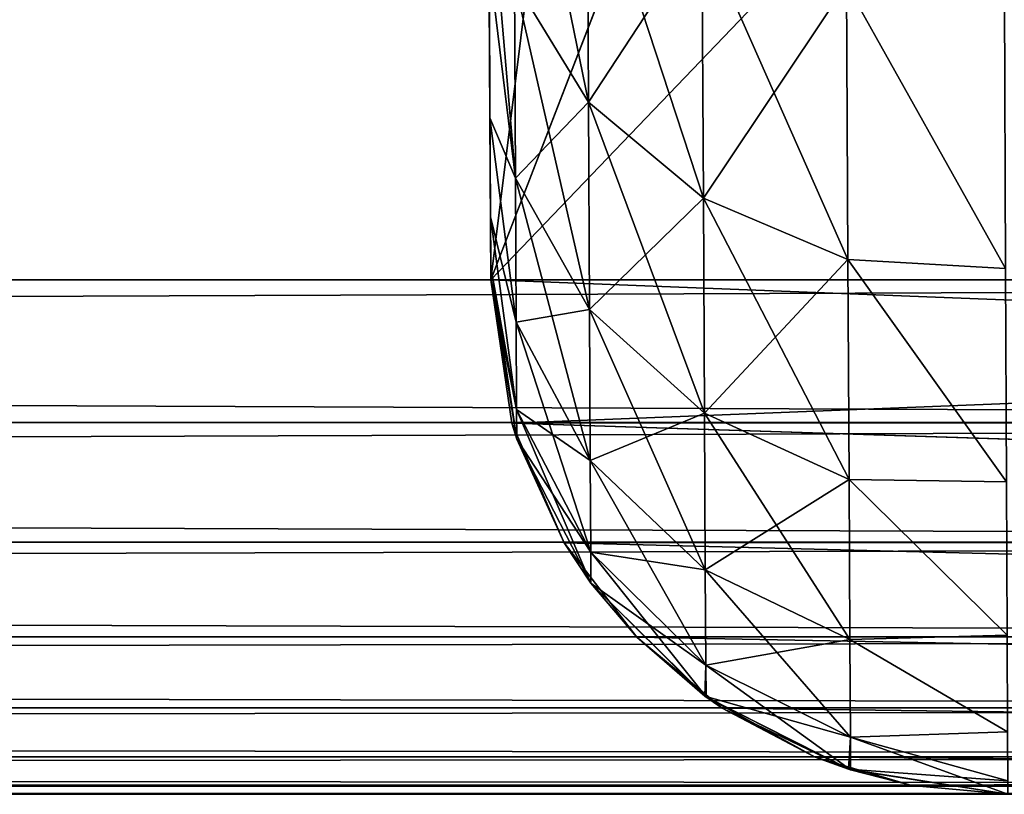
# Model space of a CAD drawing. Header units: millimetres. Extents: x -44.7 to 52.5, y -25.6 to 0.
# Tile 311 of 440: x 28.5 to 29.6, y -25 to -24.1. Entities that reach past the tile are written whole.
import ezdxf

# ---------------------------------------------------------------- set-up
doc = ezdxf.new("R2010")
doc.units = ezdxf.units.MM
doc.header["$LTSCALE"] = 65.185185
for name, color, linetype in [('197', 7, 'CONTINUOUS'), ('198', 7, 'CONTINUOUS'), ('2', 7, 'CONTINUOUS'), ('200', 7, 'CONTINUOUS'), ('203', 7, 'CONTINUOUS'), ('208', 7, 'CONTINUOUS'), ('209', 7, 'CONTINUOUS'), ('212', 7, 'CONTINUOUS'), ('215', 7, 'CONTINUOUS'), ('52', 7, 'CONTINUOUS'), ('53', 7, 'CONTINUOUS'), ('55', 7, 'CONTINUOUS'), ('59', 7, 'CONTINUOUS'), ('61', 7, 'CONTINUOUS'), ('63', 7, 'CONTINUOUS')]:
    doc.layers.add(name, color=color, linetype=linetype)

msp = doc.modelspace()

# ---------------------------------------------------------------- linework, layer by layer
at = {"layer": '197', "linetype": 'Continuous'}
for points in [[(29.0278, -24.4031, -34.6278), (29.0278, -24.4031, -35.5148), (29.0579, -24.5879, -35.5148), (29.0278, -24.4031, -34.6278)], [(29.0278, -24.4031, -34.6278), (29.0579, -24.5879, -35.5148), (29.0522, -24.5696, -34.6522), (29.0278, -24.4031, -34.6278)], [(29.0522, -24.5696, -34.6522), (29.0579, -24.5879, -35.5148), (29.113, -24.7082, -34.713), (29.0522, -24.5696, -34.6522)], [(29.0579, -24.5879, -35.5148), (29.144, -24.7549, -35.5148), (29.113, -24.7082, -34.713), (29.0579, -24.5879, -35.5148)], [(29.113, -24.7082, -34.713), (29.144, -24.7549, -35.5148), (29.1971, -24.8177, -34.7971), (29.113, -24.7082, -34.713)], [(29.144, -24.7549, -35.5148), (29.2775, -24.8871, -35.5148), (29.1971, -24.8177, -34.7971), (29.144, -24.7549, -35.5148)], [(29.1971, -24.8177, -34.7971), (29.2775, -24.8871, -35.5148), (29.2961, -24.9, -34.8961), (29.1971, -24.8177, -34.7971)], [(29.2775, -24.8871, -35.5148), (29.4453, -24.9716, -35.5148), (29.2961, -24.9, -34.8961), (29.2775, -24.8871, -35.5148)], [(29.2961, -24.9, -34.8961), (29.4453, -24.9716, -35.5148), (29.4041, -24.9568, -35.0041), (29.2961, -24.9, -34.8961)], [(29.4041, -24.9568, -35.0041), (29.4453, -24.9716, -35.5148), (29.5163, -24.9896, -35.1163), (29.4041, -24.9568, -35.0041)], [(29.4453, -24.9716, -35.5148), (29.6278, -25, -35.5148), (29.5163, -24.9896, -35.1163), (29.4453, -24.9716, -35.5148)], [(29.6278, -25, -35.5148), (29.6278, -25, -35.2278), (29.5163, -24.9896, -35.1163), (29.6278, -25, -35.5148)]]:
    msp.add_3dface(points, dxfattribs=at)
at = {"layer": '198', "linetype": 'Continuous'}
for points in [[(29.1395, -23.8965, -37.8304), (29.1411, -24.1972, -37.4257), (29.0537, -23.7699, -37.7212), (29.1395, -23.8965, -37.8304)], [(29.0537, -23.7699, -37.7212), (29.1411, -24.1972, -37.4257), (29.0552, -24.0564, -37.3356), (29.0537, -23.7699, -37.7212)], [(29.2728, -23.9966, -37.9171), (29.2744, -24.3085, -37.4972), (29.1395, -23.8965, -37.8304), (29.2728, -23.9966, -37.9171)], [(29.1395, -23.8965, -37.8304), (29.2744, -24.3085, -37.4972), (29.1411, -24.1972, -37.4257), (29.1395, -23.8965, -37.8304)], [(29.0258, -24.0349, -37.0041), (29.0252, -23.9187, -37.2076), (29.0563, -24.2854, -36.9134), (29.0258, -24.0349, -37.0041)], [(29.0252, -23.9187, -37.2076), (29.0552, -24.0564, -37.3356), (29.0563, -24.2854, -36.9134), (29.0252, -23.9187, -37.2076)], [(29.4406, -24.0604, -37.9727), (29.4422, -24.3796, -37.5431), (29.2728, -23.9966, -37.9171), (29.4406, -24.0604, -37.9727)], [(29.2728, -23.9966, -37.9171), (29.4422, -24.3796, -37.5431), (29.2744, -24.3085, -37.4972), (29.2728, -23.9966, -37.9171)], [(29.0268, -24.2153, -36.5941), (29.0258, -24.0349, -37.0041), (29.0563, -24.2854, -36.9134), (29.0268, -24.2153, -36.5941)], [(29.1411, -24.1972, -37.4257), (29.1423, -24.4375, -36.9826), (29.0552, -24.0564, -37.3356), (29.1411, -24.1972, -37.4257)], [(29.0552, -24.0564, -37.3356), (29.1423, -24.4375, -36.9826), (29.0563, -24.2854, -36.9134), (29.0552, -24.0564, -37.3356)], [(29.6237, -24.0756, -37.9989), (29.6251, -24.39, -37.5798), (29.4406, -24.0604, -37.9727), (29.6237, -24.0756, -37.9989)], [(29.4406, -24.0604, -37.9727), (29.6251, -24.39, -37.5798), (29.4422, -24.3796, -37.5431), (29.4406, -24.0604, -37.9727)], [(29.2744, -24.3085, -37.4972), (29.2758, -24.5579, -37.0375), (29.1411, -24.1972, -37.4257), (29.2744, -24.3085, -37.4972)], [(29.1411, -24.1972, -37.4257), (29.2758, -24.5579, -37.0375), (29.1423, -24.4375, -36.9826), (29.1411, -24.1972, -37.4257)], [(29.0274, -24.3301, -36.1954), (29.0268, -24.2153, -36.5941), (29.0572, -24.4523, -36.463), (29.0274, -24.3301, -36.1954)], [(29.0268, -24.2153, -36.5941), (29.0563, -24.2854, -36.9134), (29.0572, -24.4523, -36.463), (29.0268, -24.2153, -36.5941)], [(29.1423, -24.4375, -36.9826), (29.1432, -24.6127, -36.5099), (29.0563, -24.2854, -36.9134), (29.1423, -24.4375, -36.9826)], [(29.0563, -24.2854, -36.9134), (29.1432, -24.6127, -36.5099), (29.0572, -24.4523, -36.463), (29.0563, -24.2854, -36.9134)], [(29.4422, -24.3796, -37.5431), (29.4436, -24.6347, -37.0727), (29.2744, -24.3085, -37.4972), (29.4422, -24.3796, -37.5431)], [(29.2744, -24.3085, -37.4972), (29.4436, -24.6347, -37.0727), (29.2758, -24.5579, -37.0375), (29.2744, -24.3085, -37.4972)], [(29.0277, -24.3885, -35.8294), (29.0274, -24.3301, -36.1954), (29.0578, -24.5538, -35.9937), (29.0277, -24.3885, -35.8294)], [(29.0274, -24.3301, -36.1954), (29.0572, -24.4523, -36.463), (29.0578, -24.5538, -35.9937), (29.0274, -24.3301, -36.1954)], [(29.6251, -24.39, -37.5798), (29.6262, -24.6375, -37.1345), (29.4422, -24.3796, -37.5431), (29.6251, -24.39, -37.5798)], [(29.4422, -24.3796, -37.5431), (29.6262, -24.6375, -37.1345), (29.4436, -24.6347, -37.0727), (29.4422, -24.3796, -37.5431)], [(29.0278, -24.4031, -35.5148), (29.0277, -24.3885, -35.8294), (29.0579, -24.5879, -35.5148), (29.0278, -24.4031, -35.5148)], [(29.0579, -24.5879, -35.5148), (29.0277, -24.3885, -35.8294), (29.0578, -24.5538, -35.9937), (29.0579, -24.5879, -35.5148)], [(29.2758, -24.5579, -37.0375), (29.2767, -24.7396, -36.5472), (29.1423, -24.4375, -36.9826), (29.2758, -24.5579, -37.0375)], [(29.1423, -24.4375, -36.9826), (29.2767, -24.7396, -36.5472), (29.1432, -24.6127, -36.5099), (29.1423, -24.4375, -36.9826)], [(29.1432, -24.6127, -36.5099), (29.1438, -24.7192, -36.0174), (29.0572, -24.4523, -36.463), (29.1432, -24.6127, -36.5099)], [(29.0572, -24.4523, -36.463), (29.1438, -24.7192, -36.0174), (29.0578, -24.5538, -35.9937), (29.0572, -24.4523, -36.463)], [(29.144, -24.7549, -35.5148), (29.0579, -24.5879, -35.5148), (29.0578, -24.5538, -35.9937), (29.144, -24.7549, -35.5148)], [(29.1438, -24.7192, -36.0174), (29.144, -24.7549, -35.5148), (29.0578, -24.5538, -35.9937), (29.1438, -24.7192, -36.0174)], [(29.4436, -24.6347, -37.0727), (29.4445, -24.8206, -36.5711), (29.2758, -24.5579, -37.0375), (29.4436, -24.6347, -37.0727)], [(29.2758, -24.5579, -37.0375), (29.4445, -24.8206, -36.5711), (29.2767, -24.7396, -36.5472), (29.2758, -24.5579, -37.0375)], [(29.2767, -24.7396, -36.5472), (29.2773, -24.8501, -36.0362), (29.1432, -24.6127, -36.5099), (29.2767, -24.7396, -36.5472)], [(29.1432, -24.6127, -36.5099), (29.2773, -24.8501, -36.0362), (29.1438, -24.7192, -36.0174), (29.1432, -24.6127, -36.5099)], [(29.6262, -24.6375, -37.1345), (29.627, -24.8153, -36.6852), (29.4436, -24.6347, -37.0727), (29.6262, -24.6375, -37.1345)], [(29.4436, -24.6347, -37.0727), (29.627, -24.8153, -36.6852), (29.4445, -24.8206, -36.5711), (29.4436, -24.6347, -37.0727)], [(29.2773, -24.8501, -36.0362), (29.2775, -24.8871, -35.5148), (29.1438, -24.7192, -36.0174), (29.2773, -24.8501, -36.0362)], [(29.2775, -24.8871, -35.5148), (29.144, -24.7549, -35.5148), (29.1438, -24.7192, -36.0174), (29.2775, -24.8871, -35.5148)], [(29.4445, -24.8206, -36.5711), (29.4451, -24.9337, -36.0483), (29.2767, -24.7396, -36.5472), (29.4445, -24.8206, -36.5711)], [(29.2767, -24.7396, -36.5472), (29.4451, -24.9337, -36.0483), (29.2773, -24.8501, -36.0362), (29.2767, -24.7396, -36.5472)], [(29.627, -24.8153, -36.6852), (29.6274, -24.9276, -36.253), (29.4445, -24.8206, -36.5711), (29.627, -24.8153, -36.6852)], [(29.4445, -24.8206, -36.5711), (29.6274, -24.9276, -36.253), (29.4451, -24.9337, -36.0483), (29.4445, -24.8206, -36.5711)], [(29.4451, -24.9337, -36.0483), (29.4453, -24.9716, -35.5148), (29.2773, -24.8501, -36.0362), (29.4451, -24.9337, -36.0483)], [(29.4453, -24.9716, -35.5148), (29.2775, -24.8871, -35.5148), (29.2773, -24.8501, -36.0362), (29.4453, -24.9716, -35.5148)], [(29.6274, -24.9276, -36.253), (29.6277, -24.9845, -35.8577), (29.4451, -24.9337, -36.0483), (29.6274, -24.9276, -36.253)], [(29.6277, -24.9845, -35.8577), (29.6278, -25, -35.5148), (29.4451, -24.9337, -36.0483), (29.6277, -24.9845, -35.8577)], [(29.6278, -25, -35.5148), (29.4453, -24.9716, -35.5148), (29.4451, -24.9337, -36.0483), (29.6278, -25, -35.5148)]]:
    msp.add_3dface(points, dxfattribs=at)
at = {"layer": '2', "linetype": 'Continuous'}
for points in [[(-7.85, -25, 31.2722), (12.0258, -25, 12.847), (33.85, -25, 31.2722), (-7.85, -25, 31.2722)], [(33.85, -25, -31.2722), (-2.8913, -25, -18.0675), (-7.85, -25, -31.2722), (33.85, -25, -31.2722)], [(-1.7365, -25, -18.2148), (-2.8913, -25, -18.0675), (33.85, -25, -31.2722), (-1.7365, -25, -18.2148)], [(-0.5794, -25, -18.2882), (-1.7365, -25, -18.2148), (33.85, -25, -31.2722), (-0.5794, -25, -18.2882)], [(0.5787, -25, -18.2883), (-0.5794, -25, -18.2882), (33.85, -25, -31.2722), (0.5787, -25, -18.2883)], [(1.7363, -25, -18.2148), (0.5787, -25, -18.2883), (33.85, -25, -31.2722), (1.7363, -25, -18.2148)], [(2.8913, -25, -18.0675), (1.7363, -25, -18.2148), (33.85, -25, -31.2722), (2.8913, -25, -18.0675)], [(2.8913, -25, -17.3582), (2.8913, -25, -18.0675), (33.85, -25, -31.2722), (2.8913, -25, -17.3582)], [(4.02, -25, -17.1319), (2.8913, -25, -17.3582), (33.85, -25, -31.2722), (4.02, -25, -17.1319)], [(5.1265, -25, -16.8341), (4.02, -25, -17.1319), (33.85, -25, -31.2722), (5.1265, -25, -16.8341)], [(6.213, -25, -16.4639), (5.1265, -25, -16.8341), (33.85, -25, -31.2722), (6.213, -25, -16.4639)], [(7.2748, -25, -16.0233), (6.213, -25, -16.4639), (33.85, -25, -31.2722), (7.2748, -25, -16.0233)], [(8.3035, -25, -15.515), (7.2748, -25, -16.0233), (33.85, -25, -31.2722), (8.3035, -25, -15.515)], [(9.2989, -25, -14.9398), (8.3035, -25, -15.515), (33.85, -25, -31.2722), (9.2989, -25, -14.9398)], [(10.2523, -25, -14.3022), (9.2989, -25, -14.9398), (33.85, -25, -31.2722), (10.2523, -25, -14.3022)], [(11.1642, -25, -13.6024), (10.2523, -25, -14.3022), (33.85, -25, -31.2722), (11.1642, -25, -13.6024)], [(12.0262, -25, -12.8467), (11.1642, -25, -13.6024), (33.85, -25, -31.2722), (12.0262, -25, -12.8467)], [(12.0258, -25, 12.847), (12.8386, -25, 12.0348), (33.85, -25, 31.2722), (12.0258, -25, 12.847)], [(12.8388, -25, -12.0345), (12.0262, -25, -12.8467), (33.85, -25, -31.2722), (12.8388, -25, -12.0345)], [(12.8386, -25, 12.0348), (13.5947, -25, 11.1736), (33.85, -25, 31.2722), (12.8386, -25, 12.0348)], [(13.595, -25, -11.1733), (12.8388, -25, -12.0345), (33.85, -25, -31.2722), (13.595, -25, -11.1733)], [(13.5947, -25, 11.1736), (14.2948, -25, 10.2627), (33.85, -25, 31.2722), (13.5947, -25, 11.1736)], [(14.295, -25, -10.2625), (13.595, -25, -11.1733), (33.85, -25, -31.2722), (14.295, -25, -10.2625)], [(14.2948, -25, 10.2627), (14.9329, -25, 9.31), (33.85, -25, 31.2722), (14.2948, -25, 10.2627)], [(14.933, -25, -9.3097), (14.295, -25, -10.2625), (33.85, -25, -31.2722), (14.933, -25, -9.3097)], [(14.9329, -25, 9.31), (15.5089, -25, 8.315), (33.85, -25, 31.2722), (14.9329, -25, 9.31)], [(15.509, -25, -8.3148), (14.933, -25, -9.3097), (33.85, -25, -31.2722), (15.509, -25, -8.3148)], [(15.5089, -25, 8.315), (16.0183, -25, 7.2856), (33.85, -25, 31.2722), (15.5089, -25, 8.315)], [(16.0183, -25, -7.2855), (15.509, -25, -8.3148), (33.85, -25, -31.2722), (16.0183, -25, -7.2855)], [(16.0183, -25, 7.2856), (18.0675, -25, 2.8913), (33.85, -25, 31.2722), (16.0183, -25, 7.2856)], [(16.4605, -25, -6.2221), (16.0183, -25, -7.2855), (33.85, -25, -31.2722), (16.4605, -25, -6.2221)], [(16.8321, -25, -5.1332), (16.4605, -25, -6.2221), (33.85, -25, -31.2722), (16.8321, -25, -5.1332)], [(17.131, -25, -4.0237), (16.8321, -25, -5.1332), (33.85, -25, -31.2722), (17.131, -25, -4.0237)], [(17.3582, -25, -2.8913), (17.131, -25, -4.0237), (33.85, -25, -31.2722), (17.3582, -25, -2.8913)], [(18.0675, -25, -2.8913), (17.3582, -25, -2.8913), (33.85, -25, -31.2722), (18.0675, -25, -2.8913)], [(18.2148, -25, -1.7365), (18.0675, -25, -2.8913), (33.85, -25, -31.2722), (18.2148, -25, -1.7365)], [(18.0675, -25, 2.8913), (18.2148, -25, 1.7363), (33.85, -25, -31.2722), (18.0675, -25, 2.8913)], [(18.0675, -25, 2.8913), (33.85, -25, -31.2722), (33.85, -25, 31.2722), (18.0675, -25, 2.8913)], [(18.2882, -25, -0.5794), (18.2148, -25, -1.7365), (33.85, -25, -31.2722), (18.2882, -25, -0.5794)], [(18.2148, -25, 1.7363), (18.2883, -25, 0.5787), (33.85, -25, -31.2722), (18.2148, -25, 1.7363)], [(18.2883, -25, 0.5787), (18.2882, -25, -0.5794), (33.85, -25, -31.2722), (18.2883, -25, 0.5787)]]:
    msp.add_3dface(points, dxfattribs=at)
at = {"layer": '200', "linetype": 'Continuous'}
for points in [[(-7.2742, -24.5687, -31.848), (-7.25, -24.4031, -31.8722), (33.2742, -24.5687, -31.848), (-7.2742, -24.5687, -31.848)], [(-7.25, -24.4031, -31.8722), (33.25, -24.4031, -31.8722), (33.2742, -24.5687, -31.848), (-7.25, -24.4031, -31.8722)], [(-7.3349, -24.7076, -31.7874), (-7.2742, -24.5687, -31.848), (33.3349, -24.7076, -31.7874), (-7.3349, -24.7076, -31.7874)], [(33.3349, -24.7076, -31.7874), (-7.2742, -24.5687, -31.848), (33.2742, -24.5687, -31.848), (33.3349, -24.7076, -31.7874)], [(-7.4189, -24.8173, -31.7033), (-7.3349, -24.7076, -31.7874), (33.4189, -24.8173, -31.7033), (-7.4189, -24.8173, -31.7033)], [(33.4189, -24.8173, -31.7033), (-7.3349, -24.7076, -31.7874), (33.3349, -24.7076, -31.7874), (33.4189, -24.8173, -31.7033)], [(-7.5178, -24.8997, -31.6044), (-7.4189, -24.8173, -31.7033), (33.5178, -24.8997, -31.6044), (-7.5178, -24.8997, -31.6044)], [(33.5178, -24.8997, -31.6044), (-7.4189, -24.8173, -31.7033), (33.4189, -24.8173, -31.7033), (33.5178, -24.8997, -31.6044)], [(-7.6259, -24.9566, -31.4963), (-7.5178, -24.8997, -31.6044), (33.6259, -24.9566, -31.4963), (-7.6259, -24.9566, -31.4963)], [(33.6259, -24.9566, -31.4963), (-7.5178, -24.8997, -31.6044), (33.5178, -24.8997, -31.6044), (33.6259, -24.9566, -31.4963)], [(-7.7382, -24.9895, -31.384), (-7.6259, -24.9566, -31.4963), (33.7382, -24.9895, -31.384), (-7.7382, -24.9895, -31.384)], [(33.7382, -24.9895, -31.384), (-7.6259, -24.9566, -31.4963), (33.6259, -24.9566, -31.4963), (33.7382, -24.9895, -31.384)], [(33.85, -25, -31.2722), (-7.85, -25, -31.2722), (-7.7382, -24.9895, -31.384), (33.85, -25, -31.2722)], [(33.85, -25, -31.2722), (-7.7382, -24.9895, -31.384), (33.7382, -24.9895, -31.384), (33.85, -25, -31.2722)]]:
    msp.add_3dface(points, dxfattribs=at)
at = {"layer": '203', "linetype": 'Continuous'}
for points in [[(33.25, -24.4031, 31.8722), (-7.25, -24.4031, 31.8722), (-7.2742, -24.5687, 31.848), (33.25, -24.4031, 31.8722)], [(33.2742, -24.5687, 31.848), (33.25, -24.4031, 31.8722), (-7.2742, -24.5687, 31.848), (33.2742, -24.5687, 31.848)], [(33.3349, -24.7076, 31.7874), (33.2742, -24.5687, 31.848), (-7.3349, -24.7076, 31.7874), (33.3349, -24.7076, 31.7874)], [(-7.3349, -24.7076, 31.7874), (33.2742, -24.5687, 31.848), (-7.2742, -24.5687, 31.848), (-7.3349, -24.7076, 31.7874)], [(33.4189, -24.8173, 31.7033), (33.3349, -24.7076, 31.7874), (-7.4189, -24.8173, 31.7033), (33.4189, -24.8173, 31.7033)], [(-7.4189, -24.8173, 31.7033), (33.3349, -24.7076, 31.7874), (-7.3349, -24.7076, 31.7874), (-7.4189, -24.8173, 31.7033)], [(33.5178, -24.8997, 31.6044), (33.4189, -24.8173, 31.7033), (-7.5178, -24.8997, 31.6044), (33.5178, -24.8997, 31.6044)], [(-7.5178, -24.8997, 31.6044), (33.4189, -24.8173, 31.7033), (-7.4189, -24.8173, 31.7033), (-7.5178, -24.8997, 31.6044)], [(33.6259, -24.9566, 31.4963), (33.5178, -24.8997, 31.6044), (-7.6259, -24.9566, 31.4963), (33.6259, -24.9566, 31.4963)], [(-7.6259, -24.9566, 31.4963), (33.5178, -24.8997, 31.6044), (-7.5178, -24.8997, 31.6044), (-7.6259, -24.9566, 31.4963)], [(33.7382, -24.9895, 31.384), (33.6259, -24.9566, 31.4963), (-7.7382, -24.9895, 31.384), (33.7382, -24.9895, 31.384)], [(-7.7382, -24.9895, 31.384), (33.6259, -24.9566, 31.4963), (-7.6259, -24.9566, 31.4963), (-7.7382, -24.9895, 31.384)], [(-7.85, -25, 31.2722), (33.85, -25, 31.2722), (33.7382, -24.9895, 31.384), (-7.85, -25, 31.2722)], [(-7.85, -25, 31.2722), (33.7382, -24.9895, 31.384), (-7.7382, -24.9895, 31.384), (-7.85, -25, 31.2722)]]:
    msp.add_3dface(points, dxfattribs=at)
at = {"layer": '208', "linetype": 'Continuous'}
for points in [[(29.0278, -24.4031, 35.5148), (29.0278, -24.4031, 34.6278), (29.0522, -24.5696, 34.6522), (29.0278, -24.4031, 35.5148)], [(29.0278, -24.4031, 35.5148), (29.0522, -24.5696, 34.6522), (29.0579, -24.5879, 35.5148), (29.0278, -24.4031, 35.5148)], [(29.0522, -24.5696, 34.6522), (29.113, -24.7082, 34.713), (29.0579, -24.5879, 35.5148), (29.0522, -24.5696, 34.6522)], [(29.0579, -24.5879, 35.5148), (29.113, -24.7082, 34.713), (29.144, -24.7549, 35.5148), (29.0579, -24.5879, 35.5148)], [(29.113, -24.7082, 34.713), (29.1971, -24.8177, 34.7971), (29.144, -24.7549, 35.5148), (29.113, -24.7082, 34.713)], [(29.144, -24.7549, 35.5148), (29.1971, -24.8177, 34.7971), (29.2761, -24.8861, 35.5148), (29.144, -24.7549, 35.5148)], [(29.1971, -24.8177, 34.7971), (29.2961, -24.9, 34.8961), (29.2761, -24.8861, 35.5148), (29.1971, -24.8177, 34.7971)], [(29.2961, -24.9, 34.8961), (29.4041, -24.9568, 35.0041), (29.2761, -24.8861, 35.5148), (29.2961, -24.9, 34.8961)], [(29.2761, -24.8861, 35.5148), (29.4041, -24.9568, 35.0041), (29.443, -24.9708, 35.5148), (29.2761, -24.8861, 35.5148)], [(29.4041, -24.9568, 35.0041), (29.5163, -24.9896, 35.1163), (29.443, -24.9708, 35.5148), (29.4041, -24.9568, 35.0041)], [(29.6278, -25, 35.2278), (29.6278, -25, 35.5148), (29.443, -24.9708, 35.5148), (29.6278, -25, 35.2278)], [(29.5163, -24.9896, 35.1163), (29.6278, -25, 35.2278), (29.443, -24.9708, 35.5148), (29.5163, -24.9896, 35.1163)]]:
    msp.add_3dface(points, dxfattribs=at)
at = {"layer": '209', "linetype": 'Continuous'}
for points in [[(29.1411, -24.1972, 37.4257), (29.1395, -23.8965, 37.8304), (29.0552, -24.0564, 37.3356), (29.1411, -24.1972, 37.4257)], [(29.1411, -24.1972, 37.4257), (29.2728, -23.9966, 37.9171), (29.1395, -23.8965, 37.8304), (29.1411, -24.1972, 37.4257)], [(29.2744, -24.3085, 37.4972), (29.2728, -23.9966, 37.9171), (29.1411, -24.1972, 37.4257), (29.2744, -24.3085, 37.4972)], [(29.2744, -24.3085, 37.4972), (29.4406, -24.0604, 37.9727), (29.2728, -23.9966, 37.9171), (29.2744, -24.3085, 37.4972)], [(29.0258, -24.0349, 37.0041), (29.0268, -24.2153, 36.5941), (29.0563, -24.2854, 36.9134), (29.0258, -24.0349, 37.0041)], [(29.0258, -24.0349, 37.0041), (29.0563, -24.2854, 36.9134), (29.0552, -24.0564, 37.3356), (29.0258, -24.0349, 37.0041)], [(29.0563, -24.2854, 36.9134), (29.1411, -24.1972, 37.4257), (29.0552, -24.0564, 37.3356), (29.0563, -24.2854, 36.9134)], [(29.4422, -24.3796, 37.5431), (29.4406, -24.0604, 37.9727), (29.2744, -24.3085, 37.4972), (29.4422, -24.3796, 37.5431)], [(29.6251, -24.39, 37.5798), (29.6237, -24.0756, 37.9989), (29.4406, -24.0604, 37.9727), (29.6251, -24.39, 37.5798)], [(29.4422, -24.3796, 37.5431), (29.6251, -24.39, 37.5798), (29.4406, -24.0604, 37.9727), (29.4422, -24.3796, 37.5431)], [(29.1423, -24.4375, 36.9826), (29.1411, -24.1972, 37.4257), (29.0563, -24.2854, 36.9134), (29.1423, -24.4375, 36.9826)], [(29.1423, -24.4375, 36.9826), (29.2744, -24.3085, 37.4972), (29.1411, -24.1972, 37.4257), (29.1423, -24.4375, 36.9826)], [(29.0268, -24.2153, 36.5941), (29.0274, -24.3301, 36.1954), (29.0572, -24.4523, 36.463), (29.0268, -24.2153, 36.5941)], [(29.0268, -24.2153, 36.5941), (29.0572, -24.4523, 36.463), (29.0563, -24.2854, 36.9134), (29.0268, -24.2153, 36.5941)], [(29.0572, -24.4523, 36.463), (29.1423, -24.4375, 36.9826), (29.0563, -24.2854, 36.9134), (29.0572, -24.4523, 36.463)], [(29.2758, -24.5579, 37.0375), (29.2744, -24.3085, 37.4972), (29.1423, -24.4375, 36.9826), (29.2758, -24.5579, 37.0375)], [(29.2758, -24.5579, 37.0375), (29.4422, -24.3796, 37.5431), (29.2744, -24.3085, 37.4972), (29.2758, -24.5579, 37.0375)], [(29.0274, -24.3301, 36.1954), (29.0277, -24.3885, 35.8294), (29.0578, -24.5538, 35.9937), (29.0274, -24.3301, 36.1954)], [(29.0274, -24.3301, 36.1954), (29.0578, -24.5538, 35.9937), (29.0572, -24.4523, 36.463), (29.0274, -24.3301, 36.1954)], [(29.4436, -24.6347, 37.0727), (29.4422, -24.3796, 37.5431), (29.2758, -24.5579, 37.0375), (29.4436, -24.6347, 37.0727)], [(29.6262, -24.6375, 37.1345), (29.6251, -24.39, 37.5798), (29.4422, -24.3796, 37.5431), (29.6262, -24.6375, 37.1345)], [(29.4436, -24.6347, 37.0727), (29.6262, -24.6375, 37.1345), (29.4422, -24.3796, 37.5431), (29.4436, -24.6347, 37.0727)], [(29.0277, -24.3885, 35.8294), (29.0278, -24.4031, 35.5148), (29.0578, -24.5538, 35.9937), (29.0277, -24.3885, 35.8294)], [(29.0278, -24.4031, 35.5148), (29.0579, -24.5879, 35.5148), (29.0578, -24.5538, 35.9937), (29.0278, -24.4031, 35.5148)], [(29.1432, -24.6127, 36.5099), (29.1423, -24.4375, 36.9826), (29.0572, -24.4523, 36.463), (29.1432, -24.6127, 36.5099)], [(29.1432, -24.6127, 36.5099), (29.2758, -24.5579, 37.0375), (29.1423, -24.4375, 36.9826), (29.1432, -24.6127, 36.5099)], [(29.0578, -24.5538, 35.9937), (29.1432, -24.6127, 36.5099), (29.0572, -24.4523, 36.463), (29.0578, -24.5538, 35.9937)], [(29.0579, -24.5879, 35.5148), (29.1438, -24.7192, 36.0174), (29.0578, -24.5538, 35.9937), (29.0579, -24.5879, 35.5148)], [(29.1438, -24.7192, 36.0174), (29.1432, -24.6127, 36.5099), (29.0578, -24.5538, 35.9937), (29.1438, -24.7192, 36.0174)], [(29.2767, -24.7396, 36.5472), (29.2758, -24.5579, 37.0375), (29.1432, -24.6127, 36.5099), (29.2767, -24.7396, 36.5472)], [(29.2767, -24.7396, 36.5472), (29.4436, -24.6347, 37.0727), (29.2758, -24.5579, 37.0375), (29.2767, -24.7396, 36.5472)], [(29.0579, -24.5879, 35.5148), (29.144, -24.7549, 35.5148), (29.1438, -24.7192, 36.0174), (29.0579, -24.5879, 35.5148)], [(29.1438, -24.7192, 36.0174), (29.2767, -24.7396, 36.5472), (29.1432, -24.6127, 36.5099), (29.1438, -24.7192, 36.0174)], [(29.4445, -24.8206, 36.5711), (29.4436, -24.6347, 37.0727), (29.2767, -24.7396, 36.5472), (29.4445, -24.8206, 36.5711)], [(29.627, -24.8153, 36.6852), (29.6262, -24.6375, 37.1345), (29.4436, -24.6347, 37.0727), (29.627, -24.8153, 36.6852)], [(29.4445, -24.8206, 36.5711), (29.627, -24.8153, 36.6852), (29.4436, -24.6347, 37.0727), (29.4445, -24.8206, 36.5711)], [(29.144, -24.7549, 35.5148), (29.2773, -24.8501, 36.0362), (29.1438, -24.7192, 36.0174), (29.144, -24.7549, 35.5148)], [(29.2773, -24.8501, 36.0362), (29.2767, -24.7396, 36.5472), (29.1438, -24.7192, 36.0174), (29.2773, -24.8501, 36.0362)], [(29.2773, -24.8501, 36.0362), (29.4445, -24.8206, 36.5711), (29.2767, -24.7396, 36.5472), (29.2773, -24.8501, 36.0362)], [(29.144, -24.7549, 35.5148), (29.2761, -24.8861, 35.5148), (29.2773, -24.8501, 36.0362), (29.144, -24.7549, 35.5148)], [(29.4451, -24.9337, 36.0482), (29.4445, -24.8206, 36.5711), (29.2773, -24.8501, 36.0362), (29.4451, -24.9337, 36.0482)], [(29.6274, -24.9276, 36.253), (29.627, -24.8153, 36.6852), (29.4445, -24.8206, 36.5711), (29.6274, -24.9276, 36.253)], [(29.4451, -24.9337, 36.0482), (29.6274, -24.9276, 36.253), (29.4445, -24.8206, 36.5711), (29.4451, -24.9337, 36.0482)], [(29.2761, -24.8861, 35.5148), (29.4451, -24.9337, 36.0482), (29.2773, -24.8501, 36.0362), (29.2761, -24.8861, 35.5148)], [(29.2761, -24.8861, 35.5148), (29.443, -24.9708, 35.5148), (29.4451, -24.9337, 36.0482), (29.2761, -24.8861, 35.5148)], [(29.443, -24.9708, 35.5148), (29.6277, -24.9845, 35.8577), (29.4451, -24.9337, 36.0482), (29.443, -24.9708, 35.5148)], [(29.6277, -24.9845, 35.8577), (29.6274, -24.9276, 36.253), (29.4451, -24.9337, 36.0482), (29.6277, -24.9845, 35.8577)], [(29.6278, -25, 35.5148), (29.6277, -24.9845, 35.8577), (29.443, -24.9708, 35.5148), (29.6278, -25, 35.5148)]]:
    msp.add_3dface(points, dxfattribs=at)
at = {"layer": '212', "linetype": 'Continuous'}
for points in [[(33.25, -24.4031, -34.6278), (29.0278, -24.4031, -34.6278), (29.0522, -24.5696, -34.6522), (33.25, -24.4031, -34.6278)], [(33.25, -24.4031, -34.6278), (29.0522, -24.5696, -34.6522), (33.2741, -24.5682, -34.6518), (33.25, -24.4031, -34.6278)], [(29.0522, -24.5696, -34.6522), (33.3346, -24.7072, -34.7124), (33.2741, -24.5682, -34.6518), (29.0522, -24.5696, -34.6522)], [(29.0522, -24.5696, -34.6522), (29.113, -24.7082, -34.713), (33.3346, -24.7072, -34.7124), (29.0522, -24.5696, -34.6522)], [(29.113, -24.7082, -34.713), (33.4188, -24.8172, -34.7965), (33.3346, -24.7072, -34.7124), (29.113, -24.7082, -34.713)], [(29.113, -24.7082, -34.713), (29.1971, -24.8177, -34.7971), (33.4188, -24.8172, -34.7965), (29.113, -24.7082, -34.713)], [(29.1971, -24.8177, -34.7971), (33.518, -24.8998, -34.8958), (33.4188, -24.8172, -34.7965), (29.1971, -24.8177, -34.7971)], [(29.1971, -24.8177, -34.7971), (29.2961, -24.9, -34.8961), (33.518, -24.8998, -34.8958), (29.1971, -24.8177, -34.7971)], [(29.2961, -24.9, -34.8961), (33.6263, -24.9567, -35.0041), (33.518, -24.8998, -34.8958), (29.2961, -24.9, -34.8961)], [(29.2961, -24.9, -34.8961), (29.4041, -24.9568, -35.0041), (33.6263, -24.9567, -35.0041), (29.2961, -24.9, -34.8961)], [(29.4041, -24.9568, -35.0041), (29.5163, -24.9896, -35.1163), (33.6263, -24.9567, -35.0041), (29.4041, -24.9568, -35.0041)], [(29.5163, -24.9896, -35.1163), (33.7386, -24.9896, -35.1164), (33.6263, -24.9567, -35.0041), (29.5163, -24.9896, -35.1163)], [(29.5163, -24.9896, -35.1163), (29.6278, -25, -35.2278), (33.7386, -24.9896, -35.1164), (29.5163, -24.9896, -35.1163)]]:
    msp.add_3dface(points, dxfattribs=at)
at = {"layer": '215', "linetype": 'Continuous'}
for points in [[(29.0278, -24.4031, 34.6278), (33.25, -24.4031, 34.6278), (33.2742, -24.5687, 34.652), (29.0278, -24.4031, 34.6278)], [(29.0522, -24.5696, 34.6522), (29.0278, -24.4031, 34.6278), (33.2742, -24.5687, 34.652), (29.0522, -24.5696, 34.6522)], [(29.0522, -24.5696, 34.6522), (33.2742, -24.5687, 34.652), (33.3349, -24.7076, 34.7126), (29.0522, -24.5696, 34.6522)], [(29.113, -24.7082, 34.713), (29.0522, -24.5696, 34.6522), (33.3349, -24.7076, 34.7126), (29.113, -24.7082, 34.713)], [(29.113, -24.7082, 34.713), (33.3349, -24.7076, 34.7126), (33.4189, -24.8173, 34.7967), (29.113, -24.7082, 34.713)], [(29.1971, -24.8177, 34.7971), (29.113, -24.7082, 34.713), (33.4189, -24.8173, 34.7967), (29.1971, -24.8177, 34.7971)], [(29.1971, -24.8177, 34.7971), (33.4189, -24.8173, 34.7967), (33.5178, -24.8997, 34.8956), (29.1971, -24.8177, 34.7971)], [(29.2961, -24.9, 34.8961), (29.1971, -24.8177, 34.7971), (33.5178, -24.8997, 34.8956), (29.2961, -24.9, 34.8961)], [(29.2961, -24.9, 34.8961), (33.5178, -24.8997, 34.8956), (33.6259, -24.9566, 35.0037), (29.2961, -24.9, 34.8961)], [(29.4041, -24.9568, 35.0041), (29.2961, -24.9, 34.8961), (33.6259, -24.9566, 35.0037), (29.4041, -24.9568, 35.0041)], [(29.4041, -24.9568, 35.0041), (33.6259, -24.9566, 35.0037), (33.7382, -24.9895, 35.116), (29.4041, -24.9568, 35.0041)], [(29.5163, -24.9896, 35.1163), (29.4041, -24.9568, 35.0041), (33.7382, -24.9895, 35.116), (29.5163, -24.9896, 35.1163)], [(33.85, -25, 35.2278), (29.5163, -24.9896, 35.1163), (33.7382, -24.9895, 35.116), (33.85, -25, 35.2278)], [(33.85, -25, 35.2278), (29.6278, -25, 35.2278), (29.5163, -24.9896, 35.1163), (33.85, -25, 35.2278)]]:
    msp.add_3dface(points, dxfattribs=at)
at = {"layer": '52', "linetype": 'Continuous'}
for points in [[(28.9, 0, 34.5), (29.0278, -24.4031, 34.6278), (28.9, 0, 38.9), (28.9, 0, 34.5)], [(28.9, 0, 38.9), (29.0278, -24.4031, 34.6278), (29.0112, -21.2311, 38.7147), (28.9, 0, 38.9)], [(29.0112, -21.2311, 38.7147), (29.0278, -24.4031, 34.6278), (29.0128, -21.5433, 38.6976), (29.0112, -21.2311, 38.7147)], [(29.0128, -21.5433, 38.6976), (29.0278, -24.4031, 34.6278), (29.0147, -21.907, 38.6367), (29.0128, -21.5433, 38.6976)], [(29.0147, -21.907, 38.6367), (29.0278, -24.4031, 34.6278), (29.0168, -22.3037, 38.5193), (29.0147, -21.907, 38.6367)], [(29.0168, -22.3037, 38.5193), (29.0278, -24.4031, 34.6278), (29.0189, -22.7116, 38.3364), (29.0168, -22.3037, 38.5193)], [(29.0189, -22.7116, 38.3364), (29.0278, -24.4031, 34.6278), (29.02, -22.9142, 38.219), (29.0189, -22.7116, 38.3364)], [(29.02, -22.9142, 38.219), (29.0278, -24.4031, 34.6278), (29.021, -23.1088, 38.0852), (29.02, -22.9142, 38.219)], [(29.021, -23.1088, 38.0852), (29.0278, -24.4031, 34.6278), (29.022, -23.2968, 37.9344), (29.021, -23.1088, 38.0852)], [(29.022, -23.2968, 37.9344), (29.0278, -24.4031, 34.6278), (29.0229, -23.4734, 37.77), (29.022, -23.2968, 37.9344)], [(29.0229, -23.4734, 37.77), (29.0278, -24.4031, 34.6278), (29.0238, -23.6366, 37.5923), (29.0229, -23.4734, 37.77)], [(29.0238, -23.6366, 37.5923), (29.0278, -24.4031, 34.6278), (29.0245, -23.7862, 37.4033), (29.0238, -23.6366, 37.5923)], [(29.0245, -23.7862, 37.4033), (29.0278, -24.4031, 34.6278), (29.0252, -23.9187, 37.2076), (29.0245, -23.7862, 37.4033)], [(29.0252, -23.9187, 37.2076), (29.0278, -24.4031, 34.6278), (29.0258, -24.0349, 37.0041), (29.0252, -23.9187, 37.2076)], [(29.0258, -24.0349, 37.0041), (29.0278, -24.4031, 34.6278), (29.0268, -24.2153, 36.5941), (29.0258, -24.0349, 37.0041)], [(29.0268, -24.2153, 36.5941), (29.0278, -24.4031, 34.6278), (29.0274, -24.3301, 36.1954), (29.0268, -24.2153, 36.5941)], [(29.0274, -24.3301, 36.1954), (29.0278, -24.4031, 34.6278), (29.0277, -24.3885, 35.8294), (29.0274, -24.3301, 36.1954)], [(29.0278, -24.4031, 34.6278), (29.0278, -24.4031, 35.5148), (29.0277, -24.3885, 35.8294), (29.0278, -24.4031, 34.6278)]]:
    msp.add_3dface(points, dxfattribs=at)
at = {"layer": '53', "linetype": 'Continuous'}
for points in [[(29.0278, -24.4031, 34.6278), (28.9, 0, 34.5), (31.6668, -3.2, 34.5168), (29.0278, -24.4031, 34.6278)], [(31.741, -17.3864, 34.591), (29.0278, -24.4031, 34.6278), (31.6668, -3.2, 34.5168), (31.741, -17.3864, 34.591)], [(33.25, -20, 34.6047), (29.0278, -24.4031, 34.6278), (31.741, -17.3864, 34.591), (33.25, -20, 34.6047)], [(33.25, -24.4031, 34.6278), (29.0278, -24.4031, 34.6278), (33.25, -20, 34.6047), (33.25, -24.4031, 34.6278)]]:
    msp.add_3dface(points, dxfattribs=at)
at = {"layer": '55', "linetype": 'Continuous'}
for points in [[(-5.741, -17.3864, 31.909), (33.25, -24.4031, 31.8722), (-5.6668, -3.2, 31.9832), (-5.741, -17.3864, 31.909)], [(33.25, -24.4031, 31.8722), (31.741, -17.3864, 31.909), (-5.6668, -3.2, 31.9832), (33.25, -24.4031, 31.8722)], [(-7.25, -20, 31.8953), (33.25, -24.4031, 31.8722), (-5.741, -17.3864, 31.909), (-7.25, -20, 31.8953)], [(-7.25, -24.4031, 31.8722), (33.25, -24.4031, 31.8722), (-7.25, -20, 31.8953), (-7.25, -24.4031, 31.8722)]]:
    msp.add_3dface(points, dxfattribs=at)
at = {"layer": '59', "linetype": 'Continuous'}
for points in [[(29.0278, -24.4031, -34.6278), (31.6668, -3.2, -34.5168), (28.9, 0, -34.5), (29.0278, -24.4031, -34.6278)], [(31.741, -17.3864, -34.591), (31.6668, -3.2, -34.5168), (29.0278, -24.4031, -34.6278), (31.741, -17.3864, -34.591)], [(33.25, -24.4031, -34.6278), (31.741, -17.3864, -34.591), (29.0278, -24.4031, -34.6278), (33.25, -24.4031, -34.6278)]]:
    msp.add_3dface(points, dxfattribs=at)
at = {"layer": '61', "linetype": 'Continuous'}
for points in [[(-7.25, -24.4031, -31.8722), (-5.741, -17.3864, -31.909), (31.6668, -3.2, -31.9832), (-7.25, -24.4031, -31.8722)], [(31.741, -17.3864, -31.909), (-7.25, -24.4031, -31.8722), (31.6668, -3.2, -31.9832), (31.741, -17.3864, -31.909)], [(33.25, -20, -31.8953), (-7.25, -24.4031, -31.8722), (31.741, -17.3864, -31.909), (33.25, -20, -31.8953)], [(33.25, -24.4031, -31.8722), (-7.25, -24.4031, -31.8722), (33.25, -20, -31.8953), (33.25, -24.4031, -31.8722)]]:
    msp.add_3dface(points, dxfattribs=at)
at = {"layer": '63', "linetype": 'Continuous'}
for points in [[(29.0278, -24.4031, -34.6278), (28.9, 0, -34.5), (29.0278, -24.4031, -35.5148), (29.0278, -24.4031, -34.6278)], [(29.0278, -24.4031, -35.5148), (28.9, 0, -34.5), (29.0277, -24.3885, -35.8294), (29.0278, -24.4031, -35.5148)], [(29.0277, -24.3885, -35.8294), (28.9, 0, -34.5), (29.0274, -24.3301, -36.1954), (29.0277, -24.3885, -35.8294)], [(29.0274, -24.3301, -36.1954), (28.9, 0, -34.5), (29.0268, -24.2153, -36.5941), (29.0274, -24.3301, -36.1954)], [(29.0268, -24.2153, -36.5941), (28.9, 0, -34.5), (29.0258, -24.0349, -37.0041), (29.0268, -24.2153, -36.5941)]]:
    msp.add_3dface(points, dxfattribs=at)

doc.saveas('drawing.dxf')
